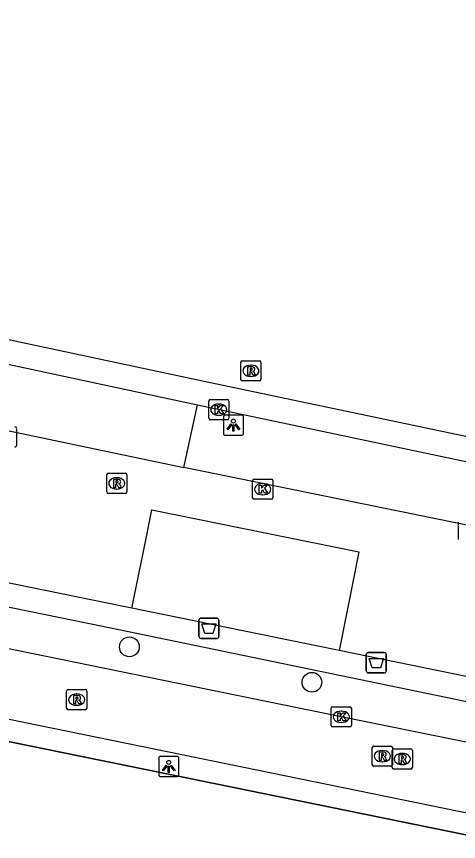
# Model space of a CAD drawing. Extents: x 157692 to 159670, y 381454 to 383289.
# Drawn here: x 159037.81 to 159059.72, y 382918.66 to 382959.52 of the extents above; entities that cross this region are included whole.
import ezdxf

# ---------------------------------------------------------------- set-up
doc = ezdxf.new("R2010")
doc.units = 0
for name, color, linetype in [('IMGEO_Afvalbak', 7, 'Continuous'), ('IMGEO_Boom', 7, 'Continuous'), ('IMGEO_Kolk', 7, 'Continuous'), ('IMGEO_Lichtpunt', 7, 'Continuous'), ('IMGEO_Muur', 7, 'Continuous'), ('IMGEO_Parkeervlak_open', 7, 'Continuous'), ('IMGEO_Rijbaan_lokaal_gesloten', 7, 'Continuous'), ('IMGEO_Rioolput', 7, 'Continuous'), ('IMGEO_Voetpad_open', 7, 'Continuous')]:
    doc.layers.add(name, color=color, linetype=linetype)

msp = doc.modelspace()

# ---------------------------------------------------------------- linework, layer by layer
at = {"layer": 'IMGEO_Afvalbak'}
for p, q in [((159046.951, 382929.723), (159047.741, 382929.723)), ((159047.741, 382929.723), (159046.951, 382929.723)), ((159046.851, 382928.823), (159046.851, 382929.623)), ((159046.851, 382929.623), (159046.851, 382928.823)), ((159047.841, 382929.623), (159047.841, 382928.823)), ((159047.841, 382928.823), (159047.841, 382929.623)), ((159047.741, 382928.723), (159046.951, 382928.723)), ((159046.951, 382928.723), (159047.741, 382928.723)), ((159055.148, 382927.115), (159055.148, 382927.915)), ((159055.148, 382927.915), (159055.148, 382927.115)), ((159055.248, 382928.015), (159056.038, 382928.015)), ((159056.038, 382928.015), (159055.248, 382928.015)), ((159056.138, 382927.915), (159056.138, 382927.115)), ((159056.138, 382927.115), (159056.138, 382927.915)), ((159056.038, 382927.015), (159055.248, 382927.015)), ((159055.248, 382927.015), (159056.038, 382927.015))]:
    msp.add_line(p, q, dxfattribs=at)
for points in [[(159046.994, 382929.437), (159047.698, 382929.437), (159047.549, 382928.967), (159047.143, 382928.967), (159046.994, 382929.437)], [(159055.291, 382927.729), (159055.995, 382927.729), (159055.846, 382927.259), (159055.44, 382927.259), (159055.291, 382927.729)]]:
    msp.add_lwpolyline(points, dxfattribs=at)
for centre, start, end in [((159046.951, 382929.623), 90, 180), ((159046.951, 382929.623), 90, 180), ((159047.741, 382929.623), 0, 90), ((159047.741, 382929.623), 360, 90), ((159046.951, 382928.823), 180, 270), ((159046.951, 382928.823), 180, 270), ((159047.741, 382928.823), 270, 0), ((159047.741, 382928.823), 270, 0), ((159055.248, 382927.915), 90, 180), ((159055.248, 382927.915), 90, 180), ((159056.038, 382927.915), 0, 90), ((159056.038, 382927.915), 360, 90), ((159055.248, 382927.115), 180, 270), ((159055.248, 382927.115), 180, 270), ((159056.038, 382927.115), 270, 0), ((159056.038, 382927.115), 270, 0)]:
    msp.add_arc(centre, 0.1, start, end, dxfattribs=at)
at = {"layer": 'IMGEO_Boom'}
for centre in [(159043.408, 382928.302), (159052.453, 382926.545)]:
    msp.add_circle(centre, 0.489, dxfattribs=at)
at = {"layer": 'IMGEO_Kolk'}
for p, q in [((159047.339, 382939.622), (159047.339, 382940.474)), ((159047.414, 382940.548), (159048.266, 382940.548)), ((159047.827, 382940.328), (159047.852, 382940.328)), ((159048.34, 382940.474), (159048.34, 382939.622)), ((159048.266, 382939.548), (159047.414, 382939.548)), ((159047.85, 382939.768), (159047.825, 382939.768)), ((159037.814, 382939.125), (159037.814, 382938.273)), ((159049.59, 382936.612), (159050.442, 382936.612)), ((159049.515, 382935.686), (159049.515, 382936.538)), ((159050.003, 382936.392), (159050.028, 382936.392)), ((159050.516, 382936.538), (159050.516, 382935.686)), ((159050.026, 382935.832), (159050.001, 382935.832)), ((159050.442, 382935.612), (159049.59, 382935.612)), ((159059.717, 382933.623), (159059.717, 382934.475)), ((159053.409, 382924.41), (159053.409, 382925.262)), ((159053.484, 382925.336), (159054.336, 382925.336)), ((159054.41, 382925.262), (159054.41, 382924.41)), ((159053.897, 382925.116), (159053.922, 382925.116)), ((159053.92, 382924.556), (159053.895, 382924.556)), ((159054.336, 382924.336), (159053.484, 382924.336))]:
    msp.add_line(p, q, dxfattribs=at)
for points in [[(159047.339, 382939.622), (159047.339, 382940.474)], [(159047.414, 382940.548), (159048.266, 382940.548)], [(159048.34, 382940.474), (159048.34, 382939.622)], [(159047.66, 382940.248), (159047.783, 382940.248), (159047.783, 382940.097), (159047.913, 382940.248), (159048.077, 382940.248), (159047.931, 382940.097), (159048.084, 382939.848), (159047.932, 382939.848), (159047.847, 382940.012), (159047.783, 382939.945), (159047.783, 382939.848), (159047.66, 382939.848), (159047.66, 382940.248)], [(159048.266, 382939.548), (159047.414, 382939.548)], [(159037.814, 382939.125), (159037.814, 382938.273)], [(159049.59, 382936.612), (159050.442, 382936.612)], [(159049.515, 382935.686), (159049.515, 382936.538)], [(159049.836, 382936.312), (159049.959, 382936.312), (159049.959, 382936.161), (159050.089, 382936.312), (159050.253, 382936.312), (159050.107, 382936.161), (159050.26, 382935.912), (159050.108, 382935.912), (159050.023, 382936.076), (159049.959, 382936.009), (159049.959, 382935.912), (159049.836, 382935.912), (159049.836, 382936.312)], [(159050.516, 382936.538), (159050.516, 382935.686)], [(159050.442, 382935.612), (159049.59, 382935.612)], [(159059.717, 382933.623), (159059.717, 382934.475)], [(159053.409, 382924.41), (159053.409, 382925.262)], [(159053.484, 382925.336), (159054.336, 382925.336)], [(159054.41, 382925.262), (159054.41, 382924.41)], [(159053.73, 382925.036), (159053.853, 382925.036), (159053.853, 382924.885), (159053.983, 382925.036), (159054.147, 382925.036), (159054.001, 382924.885), (159054.154, 382924.636), (159054.002, 382924.636), (159053.917, 382924.8), (159053.853, 382924.733), (159053.853, 382924.636), (159053.73, 382924.636), (159053.73, 382925.036)], [(159054.336, 382924.336), (159053.484, 382924.336)]]:
    msp.add_lwpolyline(points, dxfattribs=at)
for centre, start, end in [((159047.416, 382940.472), 91.552, 178.448), ((159047.416, 382940.472), 91.552, 178.448), ((159048.264, 382940.472), 1.552, 88.448), ((159048.264, 382940.472), 1.552, 88.448), ((159047.416, 382939.624), 181.552, 268.448), ((159047.416, 382939.624), 181.552, 268.448), ((159048.264, 382939.624), 271.552, 358.448), ((159048.264, 382939.624), 271.552, 358.448), ((159037.738, 382939.123), 1.552, 88.448), ((159037.738, 382939.123), 1.552, 88.448), ((159037.738, 382938.275), 271.552, 358.448), ((159037.738, 382938.275), 271.552, 358.448), ((159049.592, 382936.536), 91.552, 178.448), ((159049.592, 382936.536), 91.552, 178.448), ((159050.44, 382936.536), 1.552, 88.448), ((159050.44, 382936.536), 1.552, 88.448), ((159049.592, 382935.688), 181.552, 268.448), ((159049.592, 382935.688), 181.552, 268.448), ((159050.44, 382935.688), 271.552, 358.448), ((159050.44, 382935.688), 271.552, 358.448), ((159053.486, 382925.26), 91.552, 178.448), ((159053.486, 382925.26), 91.552, 178.448), ((159054.334, 382925.26), 1.552, 88.448), ((159054.334, 382925.26), 1.552, 88.448), ((159053.486, 382924.412), 181.552, 268.448), ((159053.486, 382924.412), 181.552, 268.448), ((159054.334, 382924.412), 271.552, 358.448), ((159054.334, 382924.412), 271.552, 358.448)]:
    msp.add_arc(centre, 0.0765, start, end, dxfattribs=at)
for centre, major_axis, ratio, start_param, end_param in [((159047.826, 382940.048), (-0.387, 0.002), 0.722429, 4.712389, 7.853982), ((159047.851, 382940.048), (-0.39, 0.002), 0.717154, 1.570796, 4.712389), ((159050.002, 382936.112), (-0.387, 0.002), 0.722429, 4.712389, 7.853982), ((159050.027, 382936.112), (-0.39, 0.002), 0.717154, 1.570796, 4.712389), ((159053.896, 382924.836), (-0.387, 0.002), 0.722429, 4.712389, 7.853982), ((159053.921, 382924.836), (-0.39, 0.002), 0.717154, 1.570796, 4.712389)]:
    msp.add_ellipse(centre, major_axis=major_axis, ratio=ratio, start_param=start_param, end_param=end_param, dxfattribs=at)
at = {"layer": 'IMGEO_Lichtpunt'}
for p, q in [((159048.066, 382939.683), (159048.066, 382938.876)), ((159048.066, 382939.683), (159048.066, 382938.876)), ((159048.968, 382939.778), (159048.16, 382939.778)), ((159048.968, 382939.778), (159048.16, 382939.778)), ((159049.062, 382938.876), (159049.062, 382939.683)), ((159049.062, 382938.876), (159049.062, 382939.683)), ((159048.16, 382938.782), (159048.968, 382938.782)), ((159048.16, 382938.782), (159048.968, 382938.782)), ((159044.862, 382922.78), (159044.862, 382921.973)), ((159044.862, 382922.78), (159044.862, 382921.973)), ((159045.764, 382922.875), (159044.956, 382922.875)), ((159045.764, 382922.875), (159044.956, 382922.875)), ((159045.858, 382921.973), (159045.858, 382922.78)), ((159045.858, 382921.973), (159045.858, 382922.78)), ((159044.956, 382921.879), (159045.764, 382921.879)), ((159044.956, 382921.879), (159045.764, 382921.879))]:
    msp.add_line(p, q, dxfattribs=at)
for points in [[(159048.44, 382939.347), (159048.479, 382939.319), (159048.291, 382939.057), (159048.253, 382939.084), (159048.44, 382939.347)], [(159048.542, 382939.299), (159048.589, 382939.299), (159048.589, 382938.977), (159048.542, 382938.977), (159048.542, 382939.299)], [(159048.652, 382939.319), (159048.69, 382939.346), (159048.877, 382939.084), (159048.838, 382939.056), (159048.652, 382939.319)], [(159045.236, 382922.444), (159045.275, 382922.416), (159045.087, 382922.154), (159045.049, 382922.181), (159045.236, 382922.444)], [(159045.338, 382922.396), (159045.385, 382922.396), (159045.385, 382922.074), (159045.338, 382922.074), (159045.338, 382922.396)], [(159045.448, 382922.416), (159045.486, 382922.443), (159045.673, 382922.181), (159045.634, 382922.153), (159045.448, 382922.416)]]:
    msp.add_lwpolyline(points, dxfattribs=at)
for centre in [(159048.565, 382939.481), (159045.361, 382922.578)]:
    msp.add_circle(centre, 0.0994, dxfattribs=at)
for centre, start, end in [((159048.16, 382939.683), 90, 180), ((159048.16, 382939.683), 90, 180), ((159048.968, 382939.683), 0, 90), ((159048.968, 382939.683), 0, 90), ((159048.16, 382938.876), 180, 270), ((159048.16, 382938.876), 180, 270), ((159048.968, 382938.876), 270, 0), ((159048.968, 382938.876), 270, 360), ((159044.956, 382922.78), 90, 180), ((159044.956, 382922.78), 90, 180), ((159045.764, 382922.78), 0, 90), ((159045.764, 382922.78), 0, 90), ((159044.956, 382921.973), 180, 270), ((159044.956, 382921.973), 180, 270), ((159045.764, 382921.973), 270, 0), ((159045.764, 382921.973), 270, 360)]:
    msp.add_arc(centre, 0.0946, start, end, dxfattribs=at)
at = {"layer": 'IMGEO_Muur'}
msp.add_lwpolyline([(159016.904, 382927.794), (159061.692, 382918.661)], dxfattribs=at)
at = {"layer": 'IMGEO_Parkeervlak_open'}
msp.add_lwpolyline([(159043.527, 382930.216), (159044.202, 382933.499), (159044.527, 382935.081), (159054.775, 382933.004), (159054.459, 382931.424), (159053.799, 382928.117)], dxfattribs=at)
at = {"layer": 'IMGEO_Rijbaan_lokaal_gesloten'}
for points in [[(159115.477, 382927.089), (159047.024, 382941.455), (159008.345, 382949.698), (158733.282, 383005.886), (158715.883, 383009.549), (158678.432, 383017.066)], [(159020.813, 382945.853), (159046.776, 382940.281)], [(159046.776, 382940.281), (159081.292, 382933.003)]]:
    msp.add_lwpolyline(points, dxfattribs=at)
at = {"layer": 'IMGEO_Rioolput'}
for p, q in [((159048.928, 382941.547), (159048.928, 382942.399)), ((159049.003, 382942.473), (159049.855, 382942.473)), ((159049.929, 382942.399), (159049.929, 382941.547)), ((159049.416, 382942.253), (159049.441, 382942.253)), ((159049.439, 382941.693), (159049.414, 382941.693)), ((159049.855, 382941.473), (159049.003, 382941.473)), ((159042.283, 382935.972), (159042.283, 382936.824)), ((159042.358, 382936.898), (159043.21, 382936.898)), ((159042.771, 382936.678), (159042.796, 382936.678)), ((159043.284, 382936.824), (159043.284, 382935.972)), ((159043.21, 382935.898), (159042.358, 382935.898)), ((159042.794, 382936.118), (159042.769, 382936.118)), ((159040.298, 382925.263), (159040.298, 382926.115)), ((159040.373, 382926.189), (159041.225, 382926.189)), ((159041.299, 382926.115), (159041.299, 382925.263)), ((159040.786, 382925.969), (159040.811, 382925.969)), ((159041.225, 382925.189), (159040.373, 382925.189)), ((159040.809, 382925.409), (159040.784, 382925.409)), ((159055.441, 382922.462), (159055.441, 382923.314)), ((159055.516, 382923.388), (159056.368, 382923.388)), ((159055.929, 382923.168), (159055.954, 382923.168)), ((159056.43, 382922.322), (159056.43, 382923.174)), ((159056.442, 382923.314), (159056.442, 382922.462)), ((159056.505, 382923.248), (159057.357, 382923.248)), ((159057.431, 382923.174), (159057.431, 382922.322)), ((159056.918, 382923.028), (159056.943, 382923.028)), ((159056.368, 382922.388), (159055.516, 382922.388)), ((159055.952, 382922.608), (159055.927, 382922.608)), ((159056.941, 382922.468), (159056.916, 382922.468)), ((159057.357, 382922.248), (159056.505, 382922.248))]:
    msp.add_line(p, q, dxfattribs=at)
for points in [[(159048.928, 382941.547), (159048.928, 382942.399)], [(159049.003, 382942.473), (159049.855, 382942.473)], [(159049.929, 382942.399), (159049.929, 382941.547)], [(159049.517, 382942.171), (159049.265, 382942.173), (159049.265, 382941.773)], [(159049.265, 382941.773), (159049.389, 382941.773), (159049.389, 382941.935), (159049.4, 382941.935)], [(159049.443, 382942.092), (159049.389, 382942.092), (159049.389, 382942.011)], [(159049.389, 382942.011), (159049.441, 382942.011)], [(159049.447, 382941.906), (159049.518, 382941.773), (159049.658, 382941.773), (159049.593, 382941.899)], [(159049.855, 382941.473), (159049.003, 382941.473)], [(159042.283, 382935.972), (159042.283, 382936.824)], [(159042.358, 382936.898), (159043.21, 382936.898)], [(159043.284, 382936.824), (159043.284, 382935.972)], [(159042.872, 382936.596), (159042.62, 382936.598), (159042.62, 382936.198)], [(159042.62, 382936.198), (159042.744, 382936.198), (159042.744, 382936.36), (159042.755, 382936.36)], [(159042.798, 382936.517), (159042.744, 382936.517), (159042.744, 382936.436)], [(159042.744, 382936.436), (159042.796, 382936.436)], [(159042.802, 382936.331), (159042.873, 382936.198), (159043.013, 382936.198), (159042.948, 382936.324)], [(159043.21, 382935.898), (159042.358, 382935.898)], [(159040.298, 382925.263), (159040.298, 382926.115)], [(159040.373, 382926.189), (159041.225, 382926.189)], [(159041.299, 382926.115), (159041.299, 382925.263)], [(159040.887, 382925.887), (159040.635, 382925.889), (159040.635, 382925.489)], [(159040.635, 382925.489), (159040.759, 382925.489), (159040.759, 382925.651), (159040.77, 382925.651)], [(159040.813, 382925.808), (159040.759, 382925.808), (159040.759, 382925.727)], [(159040.759, 382925.727), (159040.811, 382925.727)], [(159040.817, 382925.622), (159040.888, 382925.489), (159041.028, 382925.489), (159040.963, 382925.615)], [(159041.225, 382925.189), (159040.373, 382925.189)], [(159055.441, 382922.462), (159055.441, 382923.314)], [(159055.516, 382923.388), (159056.368, 382923.388)], [(159056.43, 382922.322), (159056.43, 382923.174)], [(159056.442, 382923.314), (159056.442, 382922.462)], [(159056.505, 382923.248), (159057.357, 382923.248)], [(159057.431, 382923.174), (159057.431, 382922.322)], [(159056.03, 382923.086), (159055.778, 382923.088), (159055.778, 382922.688)], [(159055.778, 382922.688), (159055.902, 382922.688), (159055.902, 382922.85), (159055.913, 382922.85)], [(159055.956, 382923.007), (159055.902, 382923.007), (159055.902, 382922.926)], [(159055.902, 382922.926), (159055.954, 382922.926)], [(159055.96, 382922.821), (159056.031, 382922.688), (159056.171, 382922.688), (159056.106, 382922.814)], [(159057.019, 382922.946), (159056.767, 382922.948), (159056.767, 382922.548)], [(159056.767, 382922.548), (159056.891, 382922.548), (159056.891, 382922.71), (159056.902, 382922.71)], [(159056.945, 382922.867), (159056.891, 382922.867), (159056.891, 382922.786)], [(159056.891, 382922.786), (159056.943, 382922.786)], [(159056.368, 382922.388), (159055.516, 382922.388)], [(159056.949, 382922.681), (159057.02, 382922.548), (159057.16, 382922.548), (159057.095, 382922.674)], [(159057.357, 382922.248), (159056.505, 382922.248)]]:
    msp.add_lwpolyline(points, dxfattribs=at)
for centre, radius, start, end in [((159049.005, 382942.397), 0.0765, 91.552, 178.448), ((159049.005, 382942.397), 0.0765, 91.552, 178.448), ((159049.853, 382942.397), 0.0765, 1.552, 88.448), ((159049.853, 382942.397), 0.0765, 1.552, 88.448), ((159049.399, 382941.882), 0.0533, 26.0293, 88.6989), ((159049.425, 382942.2), 0.19, 274.7715, 282.9687), ((159049.449, 382941.996), 0.0964, 77.0061, 93.1865), ((159049.463, 382942.053), 0.0378, 276.6634, 79.6772), ((159049.516, 382942.061), 0.109, 350.3612, 89.416), ((159049.514, 382942.061), 0.112, 277.5842, 350.9817), ((159049.498, 382941.846), 0.108, 29.5134, 73.7905), ((159049.005, 382941.549), 0.0765, 181.552, 268.448), ((159049.005, 382941.549), 0.0765, 181.552, 268.448), ((159049.853, 382941.549), 0.0765, 271.552, 358.448), ((159049.853, 382941.549), 0.0765, 271.552, 358.448), ((159042.36, 382936.822), 0.0765, 91.552, 178.448), ((159042.36, 382936.822), 0.0765, 91.552, 178.448), ((159043.208, 382936.822), 0.0765, 1.552, 88.448), ((159043.208, 382936.822), 0.0765, 1.552, 88.448), ((159042.754, 382936.307), 0.0533, 26.0293, 88.6989), ((159042.78, 382936.625), 0.19, 274.7715, 282.9687), ((159042.804, 382936.421), 0.0964, 77.0061, 93.1865), ((159042.818, 382936.478), 0.0378, 276.6634, 79.6772), ((159042.871, 382936.486), 0.109, 350.3612, 89.416), ((159042.869, 382936.486), 0.112, 277.5842, 350.9817), ((159042.853, 382936.271), 0.108, 29.5134, 73.7905), ((159042.36, 382935.974), 0.0765, 181.552, 268.448), ((159042.36, 382935.974), 0.0765, 181.552, 268.448), ((159043.208, 382935.974), 0.0765, 271.552, 358.448), ((159043.208, 382935.974), 0.0765, 271.552, 358.448), ((159040.375, 382926.113), 0.0765, 91.552, 178.448), ((159040.375, 382926.113), 0.0765, 91.552, 178.448), ((159041.223, 382926.113), 0.0765, 1.552, 88.448), ((159041.223, 382926.113), 0.0765, 1.552, 88.448), ((159040.769, 382925.598), 0.0533, 26.0293, 88.6989), ((159040.795, 382925.916), 0.19, 274.7715, 282.9687), ((159040.819, 382925.712), 0.0964, 77.0061, 93.1865), ((159040.833, 382925.769), 0.0378, 276.6634, 79.6772), ((159040.886, 382925.777), 0.109, 350.3612, 89.416), ((159040.884, 382925.777), 0.112, 277.5842, 350.9817), ((159040.868, 382925.562), 0.108, 29.5134, 73.7905), ((159040.375, 382925.265), 0.0765, 181.552, 268.448), ((159040.375, 382925.265), 0.0765, 181.552, 268.448), ((159041.223, 382925.265), 0.0765, 271.552, 358.448), ((159041.223, 382925.265), 0.0765, 271.552, 358.448), ((159055.518, 382923.312), 0.0765, 91.552, 178.448), ((159055.518, 382923.312), 0.0765, 91.552, 178.448), ((159056.366, 382923.312), 0.0765, 1.552, 88.448), ((159056.366, 382923.312), 0.0765, 1.552, 88.448), ((159056.507, 382923.172), 0.0765, 91.552, 178.448), ((159056.507, 382923.172), 0.0765, 91.552, 178.448), ((159057.355, 382923.172), 0.0765, 1.552, 88.448), ((159057.355, 382923.172), 0.0765, 1.552, 88.448), ((159055.912, 382922.797), 0.0533, 26.0293, 88.6989), ((159055.938, 382923.115), 0.19, 274.7715, 282.9687), ((159055.962, 382922.911), 0.0964, 77.0061, 93.1865), ((159055.976, 382922.968), 0.0378, 276.6634, 79.6772), ((159056.029, 382922.976), 0.109, 350.3612, 89.416), ((159056.027, 382922.976), 0.112, 277.5842, 350.9817), ((159056.011, 382922.761), 0.108, 29.5134, 73.7905), ((159056.901, 382922.657), 0.0533, 26.0293, 88.6989), ((159056.927, 382922.975), 0.19, 274.7715, 282.9687), ((159056.951, 382922.771), 0.0964, 77.0061, 93.1865), ((159056.965, 382922.828), 0.0378, 276.6634, 79.6772), ((159057.018, 382922.836), 0.109, 350.3612, 89.416), ((159057.016, 382922.836), 0.112, 277.5842, 350.9817), ((159057, 382922.621), 0.108, 29.5134, 73.7905), ((159055.518, 382922.464), 0.0765, 181.552, 268.448), ((159055.518, 382922.464), 0.0765, 181.552, 268.448), ((159056.366, 382922.464), 0.0765, 271.552, 358.448), ((159056.366, 382922.464), 0.0765, 271.552, 358.448), ((159056.507, 382922.324), 0.0765, 181.552, 268.448), ((159056.507, 382922.324), 0.0765, 181.552, 268.448), ((159057.355, 382922.324), 0.0765, 271.552, 358.448), ((159057.355, 382922.324), 0.0765, 271.552, 358.448)]:
    msp.add_arc(centre, radius, start, end, dxfattribs=at)
for centre, major_axis, ratio, start_param, end_param in [((159049.415, 382941.973), (-0.387, 0.002), 0.722429, 4.712389, 7.853982), ((159049.44, 382941.973), (-0.39, 0.002), 0.717154, 1.570796, 4.712389), ((159042.77, 382936.398), (-0.387, 0.002), 0.722429, 4.712389, 7.853982), ((159042.795, 382936.398), (-0.39, 0.002), 0.717154, 1.570796, 4.712389), ((159040.785, 382925.689), (-0.387, 0.002), 0.722429, 4.712389, 7.853982), ((159040.81, 382925.689), (-0.39, 0.002), 0.717154, 1.570796, 4.712389), ((159055.928, 382922.888), (-0.387, 0.002), 0.722429, 4.712389, 7.853982), ((159055.953, 382922.888), (-0.39, 0.002), 0.717154, 1.570796, 4.712389), ((159056.917, 382922.748), (-0.387, 0.002), 0.722429, 4.712389, 7.853982), ((159056.942, 382922.748), (-0.39, 0.002), 0.717154, 1.570796, 4.712389)]:
    msp.add_ellipse(centre, major_axis=major_axis, ratio=ratio, start_param=start_param, end_param=end_param, dxfattribs=at)
at = {"layer": 'IMGEO_Voetpad_open'}
for points in [[(159028.533, 382940.872), (159046.102, 382937.18)], [(159046.102, 382937.18), (159046.776, 382940.281)], [(159043.527, 382930.216), (159043.119, 382930.299), (159027.733, 382933.436), (159028.76, 382939.13)], [(159073.753, 382931.562), (159046.102, 382937.18)], [(159020.848, 382931.616), (159021.083, 382932.837), (159025.147, 382932.045), (159025.656, 382932.677), (159042.892, 382929.163), (159062.918, 382925.025)], [(159062.758, 382923.167), (159060.985, 382923.402), (159053.907, 382924.835), (159032.639, 382929.172), (159020.848, 382931.616)], [(159053.799, 382928.117), (159043.527, 382930.216)], [(159018.053, 382928.681), (159061.91, 382919.717)], [(159067.206, 382925.378), (159053.799, 382928.117)], [(159061.692, 382918.661), (159016.904, 382927.794)]]:
    msp.add_lwpolyline(points, dxfattribs=at)

doc.saveas('drawing.dxf')
